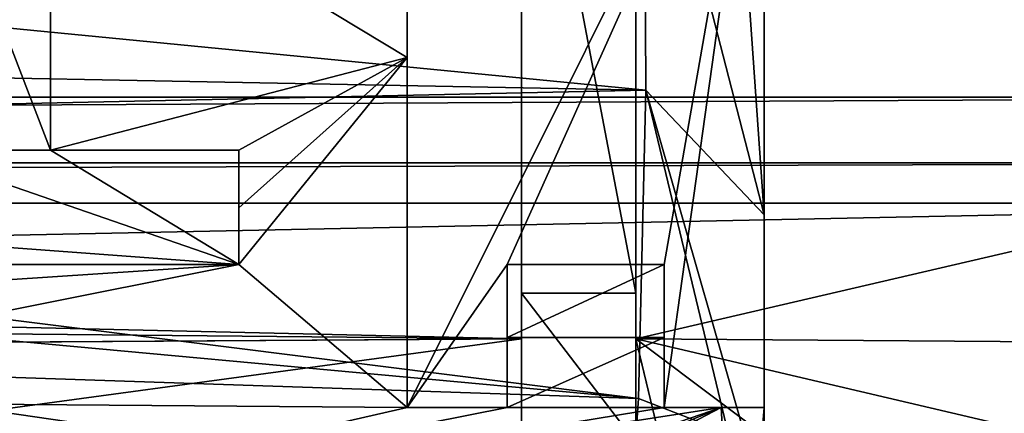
# Model space of a CAD drawing. Extents: x -250 to 250, y -430 to 356.
# Tile 505 of 656: x 214.78 to 221.68, y -425.74 to -422.99. Entities that reach past the tile are written whole.
import ezdxf

# ---------------------------------------------------------------- set-up
doc = ezdxf.new("R2010")
doc.units = 0
doc.header["$LTSCALE"] = 26.699852
for name, color, linetype in [('4475', 7, 'CONTINUOUS'), ('4493', 7, 'CONTINUOUS'), ('4511', 7, 'CONTINUOUS'), ('4519', 7, 'CONTINUOUS'), ('4563', 7, 'CONTINUOUS'), ('4581', 7, 'CONTINUOUS'), ('4589', 7, 'CONTINUOUS'), ('4601', 7, 'CONTINUOUS'), ('4625', 7, 'CONTINUOUS'), ('4642', 7, 'CONTINUOUS'), ('4649', 7, 'CONTINUOUS'), ('4678', 7, 'CONTINUOUS'), ('4684', 7, 'CONTINUOUS'), ('4756', 7, 'CONTINUOUS'), ('4777', 7, 'CONTINUOUS'), ('4779', 7, 'CONTINUOUS'), ('4789', 7, 'CONTINUOUS'), ('4795', 7, 'CONTINUOUS'), ('4888', 7, 'CONTINUOUS'), ('4922', 7, 'CONTINUOUS'), ('4932', 7, 'CONTINUOUS'), ('4941', 7, 'CONTINUOUS'), ('4958', 7, 'CONTINUOUS'), ('4999', 7, 'CONTINUOUS'), ('5027', 7, 'CONTINUOUS'), ('5050', 7, 'CONTINUOUS'), ('5068', 7, 'CONTINUOUS'), ('5093', 7, 'CONTINUOUS'), ('5107', 7, 'CONTINUOUS')]:
    doc.layers.add(name, color=color, linetype=linetype)

msp = doc.modelspace()

# ---------------------------------------------------------------- linework, layer by layer
at = {"layer": '4475', "color": 7, "linetype": 'CONTINUOUS'}
for points in [[(219.3, -425.7, -3.2341), (219.3, -424.7, -3.3392), (219.3, -424.7, -7.6363), (219.3, -425.7, -3.2341)], [(219.3, -425.7, -3.2341), (219.3, -424.7, -7.6363), (219.3, -425.2111, -7.8449), (219.3, -425.7, -3.2341)], [(219.3, -425.7, -3.2341), (219.3, -425.2111, -7.8449), (219.3, -425.7, -8.0992), (219.3, -425.7, -3.2341)]]:
    msp.add_3dface(points, dxfattribs=at)
at = {"layer": '4493', "color": 7, "linetype": 'CONTINUOUS'}
for points in [[(217.5, -425.7, -3.2341), (217.5, -420.7, -3.7596), (217.5, -423.2511, -7.6343), (217.5, -425.7, -3.2341)], [(217.5, -420.7, -3.7596), (217.5, -420.7, -7.9536), (217.5, -423.2511, -7.6343), (217.5, -420.7, -3.7596)], [(217.5, -425.7, -3.2341), (217.5, -423.2511, -7.6343), (217.5, -425.7, -8.4166), (217.5, -425.7, -3.2341)]]:
    msp.add_3dface(points, dxfattribs=at)
at = {"layer": '4511', "color": 7, "linetype": 'CONTINUOUS'}
for points in [[(215, -423.9, -8.1713), (215, -421.745, -8.1265), (215, -421.3, -4), (215, -423.9, -8.1713)], [(215, -423.9, -4), (215, -423.9, -8.1713), (215, -421.3, -4), (215, -423.9, -4)]]:
    msp.add_3dface(points, dxfattribs=at)
at = {"layer": '4519', "color": 7, "linetype": 'CONTINUOUS'}
for points in [[(217.5, -423.2511, -7.6343), (217.5, -420.7, -7.9536), (215, -421.745, -8.1265), (217.5, -423.2511, -7.6343)], [(215, -423.9, -8.1713), (217.5, -423.2511, -7.6343), (215, -421.745, -8.1265), (215, -423.9, -8.1713)], [(216.3208, -423.9, -7.9384), (217.5, -423.2511, -7.6343), (215, -423.9, -8.1713), (216.3208, -423.9, -7.9384)], [(217.5, -425.7, -8.4166), (217.5, -423.2511, -7.6343), (216.3208, -424.7, -8.1615), (217.5, -425.7, -8.4166)], [(216.3208, -424.3031, -8.0359), (217.5, -423.2511, -7.6343), (216.3208, -423.9, -7.9384), (216.3208, -424.3031, -8.0359)], [(216.3208, -424.7, -8.1615), (217.5, -423.2511, -7.6343), (216.3208, -424.3031, -8.0359), (216.3208, -424.7, -8.1615)], [(206.6687, -424.7, -9.8634), (208.8368, -425.1937, -9.6818), (216.3208, -424.7, -8.1615), (206.6687, -424.7, -9.8634)], [(208.8368, -425.1937, -9.6818), (211.5356, -425.6535, -9.4416), (216.3208, -424.7, -8.1615), (208.8368, -425.1937, -9.6818)], [(211.5356, -425.6535, -9.4416), (217.5, -425.7, -8.4166), (216.3208, -424.7, -8.1615), (211.5356, -425.6535, -9.4416)], [(218.2, -424.7, -7.8301), (218.2, -425.2111, -8.0389), (219.3, -424.7, -7.6363), (218.2, -424.7, -7.8301)], [(219.3, -424.7, -7.6363), (218.2, -425.2111, -8.0389), (219.3, -425.2111, -7.8449), (219.3, -424.7, -7.6363)], [(218.2, -425.2111, -8.0389), (218.2, -425.7, -8.2932), (219.3, -425.2111, -7.8449), (218.2, -425.2111, -8.0389)], [(219.3, -425.2111, -7.8449), (218.2, -425.7, -8.2932), (219.3, -425.7, -8.0992), (219.3, -425.2111, -7.8449)], [(211.5356, -425.6535, -9.4416), (212.8878, -426.7507, -10.0036), (217.5, -425.7, -8.4166), (211.5356, -425.6535, -9.4416)], [(212.8878, -426.7507, -10.0036), (214.3532, -427.5345, -10.6225), (219.6985, -425.7, -8.029), (212.8878, -426.7507, -10.0036)], [(212.8878, -426.7507, -10.0036), (219.6985, -425.7, -8.029), (219.3, -425.7, -8.0992), (212.8878, -426.7507, -10.0036)], [(217.5, -425.7, -8.4166), (212.8878, -426.7507, -10.0036), (218.2, -425.7, -8.2932), (217.5, -425.7, -8.4166)], [(218.2, -425.7, -8.2932), (212.8878, -426.7507, -10.0036), (219.3, -425.7, -8.0992), (218.2, -425.7, -8.2932)], [(219.6985, -425.7, -8.029), (214.3532, -427.5345, -10.6225), (215.2198, -427.5596, -10.5045), (219.6985, -425.7, -8.029)], [(216.0863, -427.5848, -10.3867), (219.6985, -425.7, -8.029), (215.2198, -427.5596, -10.5045), (216.0863, -427.5848, -10.3867)], [(219.822, -427.865, -10.1611), (219.6985, -425.7, -8.029), (216.0863, -427.5848, -10.3867), (219.822, -427.865, -10.1611)]]:
    msp.add_3dface(points, dxfattribs=at)
at = {"layer": '4563', "color": 7, "linetype": 'CONTINUOUS'}
for points in [[(202.4261, -421.8482, -12.3892), (219.1595, -421.0959, -9.6826), (219.1708, -423.4797, -9.4217), (202.4261, -421.8482, -12.3892)], [(202.9472, -423.1726, -12.2336), (202.4261, -421.8482, -12.3892), (219.1708, -423.4797, -9.4217), (202.9472, -423.1726, -12.2336)], [(204.4092, -423.7981, -12.1014), (202.9472, -423.1726, -12.2336), (219.1708, -423.4797, -9.4217), (204.4092, -423.7981, -12.1014)], [(219.1189, -425.6374, -10.639), (204.4092, -423.7981, -12.1014), (219.1708, -423.4797, -9.4217), (219.1189, -425.6374, -10.639)], [(207.2498, -424.5449, -11.8978), (204.4092, -423.7981, -12.1014), (219.1189, -425.6374, -10.639), (207.2498, -424.5449, -11.8978)], [(212.4708, -425.4138, -11.5877), (207.2498, -424.5449, -11.8978), (219.1189, -425.6374, -10.639), (212.4708, -425.4138, -11.5877)], [(215.4226, -426.4113, -12.5134), (212.4708, -425.4138, -11.5877), (219.0694, -426.3746, -11.7825), (215.4226, -426.4113, -12.5134)], [(212.4708, -425.4138, -11.5877), (219.1189, -425.6374, -10.639), (219.0694, -426.3746, -11.7825), (212.4708, -425.4138, -11.5877)]]:
    msp.add_3dface(points, dxfattribs=at)
at = {"layer": '4581', "color": 7, "linetype": 'CONTINUOUS'}
for points in [[(218.2, -424.7, -3.3392), (220, -420.7, -3.7596), (217.5, -425.7, -3.2341), (218.2, -424.7, -3.3392)], [(217.5, -425.7, -3.2341), (220, -420.7, -3.7596), (217.5, -420.7, -3.7596), (217.5, -425.7, -3.2341)], [(219.3, -424.7, -3.3392), (220, -420.7, -3.7596), (218.2, -424.7, -3.3392), (219.3, -424.7, -3.3392)], [(220, -425.7, -3.2341), (220, -420.7, -3.7596), (219.3, -425.7, -3.2341), (220, -425.7, -3.2341)], [(219.3, -425.7, -3.2341), (220, -420.7, -3.7596), (219.3, -424.7, -3.3392), (219.3, -425.7, -3.2341)], [(218.2, -425.7, -3.2341), (218.2, -424.7, -3.3392), (217.5, -425.7, -3.2341), (218.2, -425.7, -3.2341)]]:
    msp.add_3dface(points, dxfattribs=at)
at = {"layer": '4589', "color": 7, "linetype": 'CONTINUOUS'}
for points in [[(216.3208, -424.3031, -8.0359), (216.3208, -423.9, -7.9384), (216.3208, -423.9, -4), (216.3208, -424.3031, -8.0359)], [(216.3208, -424.7, -4), (216.3208, -424.7, -8.1615), (216.3208, -423.9, -4), (216.3208, -424.7, -4)], [(216.3208, -424.7, -8.1615), (216.3208, -424.3031, -8.0359), (216.3208, -423.9, -4), (216.3208, -424.7, -8.1615)]]:
    msp.add_3dface(points, dxfattribs=at)
at = {"layer": '4601', "color": 7, "linetype": 'CONTINUOUS'}
for points in [[(216.3208, -423.9, -7.9384), (215, -423.9, -4), (216.3208, -423.9, -4), (216.3208, -423.9, -7.9384)], [(216.3208, -423.9, -7.9384), (215, -423.9, -8.1713), (215, -423.9, -4), (216.3208, -423.9, -7.9384)]]:
    msp.add_3dface(points, dxfattribs=at)
at = {"layer": '4625', "color": 7, "linetype": 'CONTINUOUS'}
for points in [[(219.822, -427.865, -10.1611), (220, -425.7, -7.9758), (219.6985, -425.7, -8.029), (219.822, -427.865, -10.1611)], [(220, -427.8643, -10.1285), (220, -425.7, -7.9758), (219.822, -427.865, -10.1611), (220, -427.8643, -10.1285)]]:
    msp.add_3dface(points, dxfattribs=at)
at = {"layer": '4642', "color": 7, "linetype": 'CONTINUOUS'}
msp.add_3dface([(219.1189, -425.6374, -10.639), (219.7476, -425.8788, -10.4159), (219.0694, -426.3746, -11.7825), (219.1189, -425.6374, -10.639)], dxfattribs=at)
at = {"layer": '4649', "color": 7, "linetype": 'CONTINUOUS'}
msp.add_3dface([(212.289, -425.781, -11.8179), (212.4708, -425.4138, -11.5877), (215.4226, -426.4113, -12.5134), (212.289, -425.781, -11.8179)], dxfattribs=at)
at = {"layer": '4678', "color": 7, "linetype": 'CONTINUOUS'}
for points in [[(218.2, -424.7, -3.3392), (218.2, -425.2111, -8.0389), (218.2, -424.7, -7.8301), (218.2, -424.7, -3.3392)], [(218.2, -424.7, -3.3392), (218.2, -425.7, -8.2932), (218.2, -425.2111, -8.0389), (218.2, -424.7, -3.3392)], [(218.2, -424.7, -3.3392), (218.2, -425.7, -3.2341), (218.2, -425.7, -8.2932), (218.2, -424.7, -3.3392)]]:
    msp.add_3dface(points, dxfattribs=at)
at = {"layer": '4684', "color": 7, "linetype": 'CONTINUOUS'}
for points in [[(206.6687, -424.7, -9.8634), (216.3208, -424.7, -8.1615), (205.5, -424.7, -4), (206.6687, -424.7, -9.8634)], [(205.5, -424.7, -4), (216.3208, -424.7, -8.1615), (216.3208, -424.7, -4), (205.5, -424.7, -4)]]:
    msp.add_3dface(points, dxfattribs=at)
at = {"layer": '4756', "color": 7, "linetype": 'CONTINUOUS'}
for points in [[(218.2, -425.7, -3.2341), (217.5, -425.7, -8.4166), (218.2, -425.7, -8.2932), (218.2, -425.7, -3.2341)], [(218.2, -425.7, -3.2341), (217.5, -425.7, -3.2341), (217.5, -425.7, -8.4166), (218.2, -425.7, -3.2341)]]:
    msp.add_3dface(points, dxfattribs=at)
at = {"layer": '4777', "color": 7, "linetype": 'CONTINUOUS'}
for points in [[(220, -425.7, -3.2341), (219.3, -425.7, -3.2341), (219.3, -425.7, -8.0992), (220, -425.7, -3.2341)], [(219.3, -425.7, -8.0992), (219.6985, -425.7, -8.029), (220, -425.7, -3.2341), (219.3, -425.7, -8.0992)], [(220, -425.7, -7.9758), (220, -425.7, -3.2341), (219.6985, -425.7, -8.029), (220, -425.7, -7.9758)]]:
    msp.add_3dface(points, dxfattribs=at)
at = {"layer": '4779', "color": 7, "linetype": 'CONTINUOUS'}
for points in [[(220, -424.3525, -8.6416), (220, -420.7, -8.7783), (220, -420.7, -3.7596), (220, -424.3525, -8.6416)], [(220, -424.3525, -8.6416), (220, -420.7, -3.7596), (220, -425.7, -7.9758), (220, -424.3525, -8.6416)], [(220, -420.7, -3.7596), (220, -425.7, -3.2341), (220, -425.7, -7.9758), (220, -420.7, -3.7596)], [(220, -426.3665, -9.9651), (220, -424.3525, -8.6416), (220, -427.8643, -10.1285), (220, -426.3665, -9.9651)], [(220, -427.8643, -10.1285), (220, -424.3525, -8.6416), (220, -425.7, -7.9758), (220, -427.8643, -10.1285)]]:
    msp.add_3dface(points, dxfattribs=at)
at = {"layer": '4789', "color": 7, "linetype": 'CONTINUOUS'}
for points in [[(219.7613, -420.96, -9.3722), (220, -420.7, -8.7783), (220, -424.3525, -8.6416), (219.7613, -420.96, -9.3722)], [(219.1595, -421.0959, -9.6826), (219.7613, -420.96, -9.3722), (220, -424.3525, -8.6416), (219.1595, -421.0959, -9.6826)], [(219.1708, -423.4797, -9.4217), (219.1595, -421.0959, -9.6826), (220, -424.3525, -8.6416), (219.1708, -423.4797, -9.4217)], [(219.7476, -425.8788, -10.4159), (219.1189, -425.6374, -10.639), (219.1708, -423.4797, -9.4217), (219.7476, -425.8788, -10.4159)], [(220, -426.3665, -9.9651), (219.1708, -423.4797, -9.4217), (220, -424.3525, -8.6416), (220, -426.3665, -9.9651)], [(220, -426.3665, -9.9651), (219.7476, -425.8788, -10.4159), (219.1708, -423.4797, -9.4217), (220, -426.3665, -9.9651)]]:
    msp.add_3dface(points, dxfattribs=at)
at = {"layer": '4795', "color": 7, "linetype": 'CONTINUOUS'}
for points in [[(214, -421.3, -4), (215, -423.9, -4), (215, -421.3, -4), (214, -421.3, -4)], [(214, -421.3, -4), (214, -423.9, -4), (215, -423.9, -4), (214, -421.3, -4)], [(205.5, -423.9, -4), (216.3208, -424.7, -4), (214, -423.9, -4), (205.5, -423.9, -4)], [(205.5, -424.7, -4), (216.3208, -424.7, -4), (205.5, -423.9, -4), (205.5, -424.7, -4)], [(214, -423.9, -4), (216.3208, -424.7, -4), (215, -423.9, -4), (214, -423.9, -4)], [(215, -423.9, -4), (216.3208, -424.7, -4), (216.3208, -423.9, -4), (215, -423.9, -4)]]:
    msp.add_3dface(points, dxfattribs=at)
at = {"layer": '4888', "color": 7, "linetype": 'CONTINUOUS'}
for points in [[(219.3, -424.7, -3.3392), (218.2, -424.7, -3.3392), (218.2, -424.7, -7.8301), (219.3, -424.7, -3.3392)], [(219.3, -424.7, -3.3392), (218.2, -424.7, -7.8301), (219.3, -424.7, -7.6363), (219.3, -424.7, -3.3392)]]:
    msp.add_3dface(points, dxfattribs=at)
at = {"layer": '4922', "color": 7, "linetype": 'CONTINUOUS'}
for points in [[(219.1, -420.4, -1.5), (219.1, -420.4, 19.4789), (219.1, -424.9, -1.5), (219.1, -420.4, -1.5)], [(219.1, -420.4, 19.4789), (219.1, -425.2194, 5.6881), (219.1, -424.9, -1.5), (219.1, -420.4, 19.4789)], [(219.1, -421.9537, 19.6422), (219.1, -425.2194, 5.6881), (219.1, -420.4, 19.4789), (219.1, -421.9537, 19.6422)], [(219.1, -426.8794, -8.5466), (219.1, -425.9439, -7.8858), (219.1, -424.9, -1.5), (219.1, -426.8794, -8.5466)], [(219.1, -425.2194, 5.6881), (219.1, -426.8794, -8.5466), (219.1, -424.9, -1.5), (219.1, -425.2194, 5.6881)], [(219.1, -425.9439, -7.8858), (219.1, -424.9, -7.4147), (219.1, -424.9, -1.5), (219.1, -425.9439, -7.8858)]]:
    msp.add_3dface(points, dxfattribs=at)
at = {"layer": '4932', "color": 7, "linetype": 'CONTINUOUS'}
for points in [[(132.5, -421.9536, 19.6428), (218.3, -421.9537, 19.6422), (132.5, -423.2759, 14.8064), (132.5, -421.9536, 19.6428)], [(218.3, -421.9537, 19.6422), (218.3, -425.2194, 5.6881), (132.5, -423.2759, 14.8064), (218.3, -421.9537, 19.6422)], [(132.5, -423.2759, 14.8064), (218.3, -425.2194, 5.6881), (132.5, -424.4047, 9.9219), (132.5, -423.2759, 14.8064)], [(132.5, -424.4047, 9.9219), (218.3, -425.2194, 5.6881), (170.2975, -425.5318, 3.8174), (132.5, -424.4047, 9.9219)], [(170.2975, -425.5318, 3.8174), (218.3, -425.2194, 5.6881), (207.8954, -426.628, -5.1043), (170.2975, -425.5318, 3.8174)], [(218.3, -425.2194, 5.6881), (218.3, -426.8794, -8.5466), (207.8954, -426.628, -5.1043), (218.3, -425.2194, 5.6881)]]:
    msp.add_3dface(points, dxfattribs=at)
at = {"layer": '4941', "color": 7, "linetype": 'CONTINUOUS'}
for points in [[(218.3, -420.7, -1.5), (219.1, -420.4, -1.5), (219.1, -424.9, -1.5), (218.3, -420.7, -1.5)], [(218.3, -424.9, -1.5), (218.3, -420.7, -1.5), (219.1, -424.9, -1.5), (218.3, -424.9, -1.5)]]:
    msp.add_3dface(points, dxfattribs=at)
at = {"layer": '4958', "color": 7, "linetype": 'CONTINUOUS'}
for points in [[(225.6573, -423.5304, 22.8245), (225.2327, -363.641, 16.5298), (205.5595, -405.8624, 20.9675), (225.6573, -423.5304, 22.8245)], [(204.3845, -409.8577, 21.3874), (225.6573, -423.5304, 22.8245), (205.5595, -405.8624, 20.9675), (204.3845, -409.8577, 21.3874)], [(200.6109, -411.5774, 21.5682), (225.6573, -423.5304, 22.8245), (204.3845, -409.8577, 21.3874), (200.6109, -411.5774, 21.5682)], [(132.5, -423.5304, 22.8245), (225.6573, -423.5304, 22.8245), (200.6109, -411.5774, 21.5682), (132.5, -423.5304, 22.8245)]]:
    msp.add_3dface(points, dxfattribs=at)
at = {"layer": '4999', "color": 7, "linetype": 'CONTINUOUS'}
for points in [[(225.6573, -423.5304, 22.8245), (132.5, -423.5304, 22.8245), (132.5, -423.9879, 22.7133), (225.6573, -423.5304, 22.8245)], [(225.6573, -423.5304, 22.8245), (132.5, -423.9879, 22.7133), (225.6573, -423.9884, 22.713), (225.6573, -423.5304, 22.8245)], [(132.5, -423.9879, 22.7133), (132.5, -424.2719, 22.3363), (225.6573, -423.9884, 22.713), (132.5, -423.9879, 22.7133)], [(132.5, -424.2719, 22.3363), (225.6573, -424.2719, 22.3363), (225.6573, -423.9884, 22.713), (132.5, -424.2719, 22.3363)]]:
    msp.add_3dface(points, dxfattribs=at)
at = {"layer": '5027', "color": 7, "linetype": 'CONTINUOUS'}
for points in [[(225.6573, -424.2719, 22.3363), (132.5, -426.1722, 15.5903), (235.9604, -425.9755, 16.3591), (225.6573, -424.2719, 22.3363)], [(132.5, -424.2719, 22.3363), (132.5, -426.1722, 15.5903), (225.6573, -424.2719, 22.3363), (132.5, -424.2719, 22.3363)]]:
    msp.add_3dface(points, dxfattribs=at)
at = {"layer": '5050', "color": 7, "linetype": 'CONTINUOUS'}
for points in [[(219.1, -425.9439, -7.8858), (218.3, -424.9, -7.4147), (219.1, -424.9, -7.4147), (219.1, -425.9439, -7.8858)], [(218.3, -425.9439, -7.8858), (218.3, -424.9, -7.4147), (219.1, -425.9439, -7.8858), (218.3, -425.9439, -7.8858)]]:
    msp.add_3dface(points, dxfattribs=at)
at = {"layer": '5068', "color": 7, "linetype": 'CONTINUOUS'}
for points in [[(218.3, -425.2194, 5.6881), (218.3, -421.9537, 19.6422), (218.3, -420.7, 19.5104), (218.3, -425.2194, 5.6881)], [(218.3, -424.9, -1.5), (218.3, -425.2194, 5.6881), (218.3, -420.7, -1.5), (218.3, -424.9, -1.5)], [(218.3, -420.7, -1.5), (218.3, -425.2194, 5.6881), (218.3, -420.7, 19.5104), (218.3, -420.7, -1.5)], [(218.3, -424.9, -7.4147), (218.3, -425.2194, 5.6881), (218.3, -424.9, -1.5), (218.3, -424.9, -7.4147)], [(218.3, -425.2194, 5.6881), (218.3, -424.9, -7.4147), (218.3, -425.9439, -7.8858), (218.3, -425.2194, 5.6881)], [(218.3, -426.8794, -8.5466), (218.3, -425.2194, 5.6881), (218.3, -425.9439, -7.8858), (218.3, -426.8794, -8.5466)]]:
    msp.add_3dface(points, dxfattribs=at)
at = {"layer": '5093', "color": 7, "linetype": 'CONTINUOUS'}
for points in [[(218.3, -424.9, -7.4147), (218.3, -424.9, -1.5), (219.1, -424.9, -7.4147), (218.3, -424.9, -7.4147)], [(219.1, -424.9, -7.4147), (218.3, -424.9, -1.5), (219.1, -424.9, -1.5), (219.1, -424.9, -7.4147)]]:
    msp.add_3dface(points, dxfattribs=at)
at = {"layer": '5107', "color": 7, "linetype": 'CONTINUOUS'}
for points in [[(219.1, -421.9537, 19.6422), (230.9, -422.4773, 17.8165), (219.1, -425.2194, 5.6881), (219.1, -421.9537, 19.6422)], [(230.9, -422.4773, 17.8165), (230.9, -425.3065, 5.1836), (219.1, -425.2194, 5.6881), (230.9, -422.4773, 17.8165)], [(230.9, -425.3065, 5.1836), (224.5, -426.4833, -3.5494), (219.1, -425.2194, 5.6881), (230.9, -425.3065, 5.1836)], [(219.5, -426.8794, -8.5466), (219.1, -426.8794, -8.5466), (219.1, -425.2194, 5.6881), (219.5, -426.8794, -8.5466)], [(219.5, -426.8784, -8.5296), (219.5, -426.8794, -8.5466), (219.1, -425.2194, 5.6881), (219.5, -426.8784, -8.5296)], [(224.5, -426.4833, -3.5494), (220.9678, -426.6194, -5.0051), (219.1, -425.2194, 5.6881), (224.5, -426.4833, -3.5494)], [(220.9678, -426.6194, -5.0051), (219.5, -426.8784, -8.5296), (219.1, -425.2194, 5.6881), (220.9678, -426.6194, -5.0051)]]:
    msp.add_3dface(points, dxfattribs=at)

doc.saveas('drawing.dxf')
